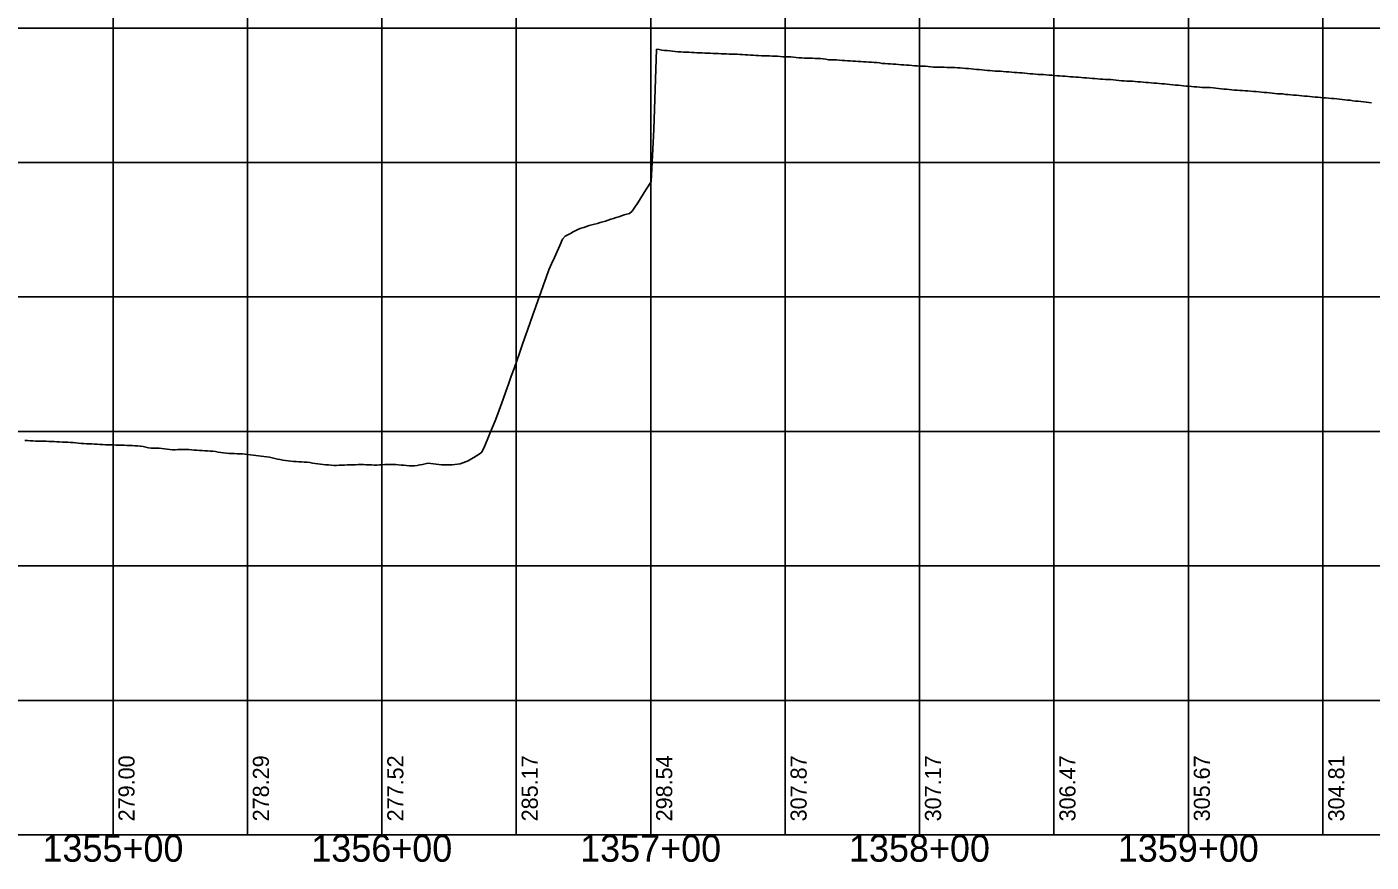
# Model space of a CAD drawing. Extents: x -90830 to 2015517, y -20856 to 836331.
# Drawn here: x 5291 to 5791, y 33641 to 33952 of the extents above; entities that cross this region are included whole.
import ezdxf

# ---------------------------------------------------------------- set-up
doc = ezdxf.new("R2010")
doc.units = 0
for name, color, linetype in [('Level 1', 7, 'Continuous'), ('RD_DDB_Profile_EX', 7, 'Continuous'), ('RD_DDB_StaTX', 7, 'Continuous'), ('RD_DDB_StripGrade', 7, 'Continuous'), ('RD_GPK_Profile_Cell', 7, 'Continuous')]:
    doc.layers.add(name, color=color, linetype=linetype)

msp = doc.modelspace()

# ---------------------------------------------------------------- linework, layer by layer
at = {"layer": 'Level 1'}
for p, q in [((5323.46, 34151.28), (5323.46, 33651.28)), ((5373.46, 34151.28), (5373.46, 33651.28)), ((5423.46, 34151.28), (5423.46, 33651.28)), ((5473.46, 34151.28), (5473.46, 33651.28)), ((5523.46, 34151.28), (5523.46, 33651.28)), ((5573.46, 34151.28), (5573.46, 33651.28)), ((5623.46, 34151.28), (5623.46, 33651.28)), ((5673.46, 34151.28), (5673.46, 33651.28)), ((5723.46, 34151.28), (5723.46, 33651.28)), ((5773.46, 34151.28), (5773.46, 33651.28)), ((4823.46, 33951.28), (6423.46, 33951.28)), ((4823.46, 33901.28), (6423.46, 33901.28)), ((4823.46, 33851.28), (6423.46, 33851.28)), ((4823.46, 33801.28), (6423.46, 33801.28)), ((4823.46, 33751.28), (6423.46, 33751.28)), ((4823.46, 33701.28), (6423.46, 33701.28)), ((4823.46, 33651.28), (6423.46, 33651.28))]:
    msp.add_line(p, q, dxfattribs=at)
at = {"layer": 'RD_DDB_Profile_EX'}
for points in [[(5484.61, 33858.58), (5485.61, 33861.39), (5486.61, 33863.66), (5487.61, 33865.93), (5488.61, 33868.2), (5489.61, 33870.47), (5490.61, 33872.74), (5491.61, 33873.84), (5492.61, 33874.37), (5493.61, 33874.93), (5494.61, 33875.49), (5495.61, 33876.04), (5496.61, 33876.47), (5497.61, 33876.82), (5498.61, 33877.17), (5499.61, 33877.51), (5500.61, 33877.86), (5501.61, 33878.14), (5502.61, 33878.36), (5503.61, 33878.63), (5504.61, 33878.92), (5505.61, 33879.21), (5506.61, 33879.51), (5507.61, 33879.83), (5508.61, 33880.15), (5509.61, 33880.47), (5510.61, 33880.79), (5511.61, 33881.12), (5512.61, 33881.45), (5513.61, 33881.78), (5514.61, 33882.07), (5515.61, 33882.33), (5516.61, 33883.21), (5517.61, 33884.69), (5518.61, 33886.28), (5519.61, 33887.87), (5520.61, 33889.46), (5521.61, 33891.06), (5522.61, 33892.65), (5523.61, 33894.24), (5524.61, 33913.54), (5525.61, 33943.37), (5526.61, 33943.24), (5527.61, 33943.04), (5528.61, 33942.94), (5529.61, 33942.87), (5530.61, 33942.77), (5531.61, 33942.68), (5532.61, 33942.58), (5533.61, 33942.44), (5534.61, 33942.38), (5535.61, 33942.29), (5536.61, 33942.29), (5537.61, 33942.29), (5538.61, 33942.24), (5539.61, 33942.19), (5540.61, 33942.12), (5541.61, 33942.09), (5542.61, 33942.02), (5543.61, 33941.96), (5544.61, 33941.94), (5545.61, 33941.93), (5546.61, 33941.86), (5547.61, 33941.82), (5548.61, 33941.8), (5549.61, 33941.73), (5550.61, 33941.69), (5551.61, 33941.66), (5552.61, 33941.62), (5553.61, 33941.55), (5554.61, 33941.55), (5555.61, 33941.51), (5556.61, 33941.47), (5557.61, 33941.44), (5558.61, 33941.35), (5559.61, 33941.26), (5560.61, 33941.2), (5561.61, 33941.15), (5562.61, 33941.1), (5563.61, 33941.04), (5564.61, 33941), (5565.61, 33940.98), (5566.61, 33940.94), (5567.61, 33940.89), (5568.61, 33940.83), (5569.61, 33940.78), (5570.61, 33940.78), (5571.61, 33940.71), (5572.61, 33940.63), (5573.61, 33940.6), (5574.61, 33940.57), (5575.61, 33940.52), (5576.61, 33940.44), (5577.61, 33940.31), (5578.61, 33940.23), (5579.61, 33940.18), (5580.61, 33940.13), (5581.61, 33940.09), (5582.61, 33940.07), (5583.61, 33940.02), (5584.61, 33939.99)], [(5584.61, 33939.99), (5585.61, 33939.98), (5586.61, 33939.94), (5587.61, 33939.86), (5588.61, 33939.7), (5589.61, 33939.49), (5590.61, 33939.47), (5591.61, 33939.44), (5592.61, 33939.4), (5593.61, 33939.32), (5594.61, 33939.26), (5595.61, 33939.15), (5596.61, 33939.12), (5597.61, 33939.07), (5598.61, 33939.01), (5599.61, 33938.95), (5600.61, 33938.88), (5601.61, 33938.85), (5602.61, 33938.75), (5603.61, 33938.68), (5604.61, 33938.64), (5605.61, 33938.56), (5606.61, 33938.5), (5607.61, 33938.43), (5608.61, 33938.29), (5609.61, 33938.15), (5610.61, 33938.06), (5611.61, 33937.99), (5612.61, 33937.91), (5613.61, 33937.88), (5614.61, 33937.83), (5615.61, 33937.71), (5616.61, 33937.66), (5617.61, 33937.6), (5618.61, 33937.51), (5619.61, 33937.46), (5620.61, 33937.39), (5621.61, 33937.28), (5622.61, 33937.21), (5623.61, 33937.13), (5624.61, 33937.1), (5625.61, 33937.06), (5626.61, 33936.93), (5627.61, 33936.83), (5628.61, 33936.71), (5629.61, 33936.71), (5630.61, 33936.71), (5631.61, 33936.7), (5632.61, 33936.7), (5633.61, 33936.67), (5634.61, 33936.6), (5635.61, 33936.59), (5636.61, 33936.58), (5637.61, 33936.52), (5638.61, 33936.45), (5639.61, 33936.33), (5640.61, 33936.29), (5641.61, 33936.25), (5642.61, 33936.12), (5643.61, 33936.02), (5644.61, 33935.92), (5645.61, 33935.82), (5646.61, 33935.73), (5647.61, 33935.63), (5648.61, 33935.52), (5649.61, 33935.44), (5650.61, 33935.37), (5651.61, 33935.29), (5652.61, 33935.28), (5653.61, 33935.22), (5654.61, 33935.15), (5655.61, 33935.05), (5656.61, 33934.95), (5657.61, 33934.88), (5658.61, 33934.79), (5659.61, 33934.73), (5660.61, 33934.64), (5661.61, 33934.59), (5662.61, 33934.52), (5663.61, 33934.41), (5664.61, 33934.31), (5665.61, 33934.23), (5666.61, 33934.13), (5667.61, 33934.06), (5668.61, 33934.01), (5669.61, 33933.95), (5670.61, 33933.85), (5671.61, 33933.77), (5672.61, 33933.71), (5673.61, 33933.62), (5674.61, 33933.54), (5675.61, 33933.52), (5676.61, 33933.43), (5677.61, 33933.37), (5678.61, 33933.27), (5679.61, 33933.18), (5680.61, 33933.12), (5681.61, 33933.04), (5682.61, 33933.02), (5683.61, 33932.92), (5684.61, 33932.82)], [(5684.61, 33932.82), (5685.61, 33932.72), (5686.61, 33932.62), (5687.61, 33932.53), (5688.61, 33932.47), (5689.61, 33932.36), (5690.61, 33932.28), (5691.61, 33932.23), (5692.61, 33932.18), (5693.61, 33932.16), (5694.61, 33932.11), (5695.61, 33932.03), (5696.61, 33931.87), (5697.61, 33931.81), (5698.61, 33931.71), (5699.61, 33931.63), (5700.61, 33931.58), (5701.61, 33931.53), (5702.61, 33931.47), (5703.61, 33931.38), (5704.61, 33931.33), (5705.61, 33931.27), (5706.61, 33931.17), (5707.61, 33931.08), (5708.61, 33930.99), (5709.61, 33930.93), (5710.61, 33930.83), (5711.61, 33930.74), (5712.61, 33930.64), (5713.61, 33930.55), (5714.61, 33930.48), (5715.61, 33930.39), (5716.61, 33930.33), (5717.61, 33930.22), (5718.61, 33930.08), (5719.61, 33929.98), (5720.61, 33929.89), (5721.61, 33929.83), (5722.61, 33929.72), (5723.61, 33929.62), (5724.61, 33929.53), (5725.61, 33929.46), (5726.61, 33929.37), (5727.61, 33929.28), (5728.61, 33929.23), (5729.61, 33929.19), (5730.61, 33929.19), (5731.61, 33929.13), (5732.61, 33929.03), (5733.61, 33928.92), (5734.61, 33928.8), (5735.61, 33928.73), (5736.61, 33928.6), (5737.61, 33928.54), (5738.61, 33928.45), (5739.61, 33928.33), (5740.61, 33928.2), (5741.61, 33928.15), (5742.61, 33928.1), (5743.61, 33928.05), (5744.61, 33927.99), (5745.61, 33927.89), (5746.61, 33927.78), (5747.61, 33927.69), (5748.61, 33927.63), (5749.61, 33927.53), (5750.61, 33927.43), (5751.61, 33927.33), (5752.61, 33927.27), (5753.61, 33927.16), (5754.61, 33927.07), (5755.61, 33926.96), (5756.61, 33926.87), (5757.61, 33926.82), (5758.61, 33926.76), (5759.61, 33926.62), (5760.61, 33926.53), (5761.61, 33926.43), (5762.61, 33926.34), (5763.61, 33926.27), (5764.61, 33926.15), (5765.61, 33926.08), (5766.61, 33925.99), (5767.61, 33925.92), (5768.61, 33925.78), (5769.61, 33925.68), (5770.61, 33925.59), (5771.61, 33925.52), (5772.61, 33925.4), (5773.61, 33925.34), (5774.61, 33925.28), (5775.61, 33925.23), (5776.61, 33925.12), (5777.61, 33925.02), (5778.61, 33924.92), (5779.61, 33924.81), (5780.61, 33924.71), (5781.61, 33924.61), (5782.61, 33924.52), (5783.61, 33924.44), (5784.61, 33924.26)], [(5784.61, 33924.26), (5785.61, 33924.15), (5786.61, 33924.06), (5787.61, 33923.99), (5788.61, 33923.9), (5789.61, 33923.77), (5790.61, 33923.6), (5791.61, 33923.47)], [(5384.61, 33791.01), (5385.61, 33790.8), (5386.61, 33790.64), (5387.61, 33790.51), (5388.61, 33790.39), (5389.61, 33790.27), (5390.61, 33790.16), (5391.61, 33790.07), (5392.61, 33790), (5393.61, 33789.94), (5394.61, 33789.88), (5395.61, 33789.83), (5396.61, 33789.68), (5397.61, 33789.52), (5398.61, 33789.37), (5399.61, 33789.22), (5400.61, 33789.08), (5401.61, 33788.98), (5402.61, 33788.89), (5403.61, 33788.81), (5404.61, 33788.72), (5405.61, 33788.64), (5406.61, 33788.65), (5407.61, 33788.7), (5408.61, 33788.74), (5409.61, 33788.79), (5410.61, 33788.84), (5411.61, 33788.86), (5412.61, 33788.87), (5413.61, 33788.9), (5414.61, 33788.93), (5415.61, 33788.95), (5416.61, 33788.93), (5417.61, 33788.9), (5418.61, 33788.85), (5419.61, 33788.81), (5420.61, 33788.77), (5421.61, 33788.79), (5422.61, 33788.82), (5423.61, 33788.88), (5424.61, 33788.93), (5425.61, 33788.99), (5426.61, 33788.99), (5427.61, 33788.98), (5428.61, 33788.93), (5429.61, 33788.86), (5430.61, 33788.79), (5431.61, 33788.69), (5432.61, 33788.58), (5433.61, 33788.51), (5434.61, 33788.49), (5435.61, 33788.48), (5436.61, 33788.63), (5437.61, 33788.82), (5438.61, 33789.02), (5439.61, 33789.23), (5440.61, 33789.43), (5441.61, 33789.38), (5442.61, 33789.25), (5443.61, 33789.11), (5444.61, 33788.98), (5445.61, 33788.85), (5446.61, 33788.83), (5447.61, 33788.84), (5448.61, 33788.86), (5449.61, 33788.91), (5450.61, 33788.99), (5451.61, 33789.1), (5452.61, 33789.24), (5453.61, 33789.62), (5454.61, 33790), (5455.61, 33790.37), (5456.61, 33790.94), (5457.61, 33791.56), (5458.61, 33792.19), (5459.61, 33792.82), (5460.61, 33793.62), (5461.61, 33795.62), (5462.61, 33798.06), (5463.61, 33800.49), (5464.61, 33802.92), (5465.61, 33805.19), (5466.61, 33807.79), (5467.61, 33810.56), (5468.61, 33813.34), (5469.61, 33816.11), (5470.61, 33818.9), (5471.61, 33821.78), (5472.61, 33824.66), (5473.61, 33827.54), (5474.61, 33830.43), (5475.61, 33833.31), (5476.61, 33836.16), (5477.61, 33838.97), (5478.61, 33841.78), (5479.61, 33844.58), (5480.61, 33847.39), (5481.61, 33850.18), (5482.61, 33852.98), (5483.61, 33855.78), (5484.61, 33858.58)], [(5290.61, 33797.9), (5291.61, 33797.85), (5292.61, 33797.8), (5293.61, 33797.75), (5294.61, 33797.71), (5295.61, 33797.68), (5296.61, 33797.66), (5297.61, 33797.63), (5298.61, 33797.61), (5299.61, 33797.58), (5300.61, 33797.56), (5301.61, 33797.52), (5302.61, 33797.47), (5303.61, 33797.41), (5304.61, 33797.35), (5305.61, 33797.29), (5306.61, 33797.23), (5307.61, 33797.18), (5308.61, 33797.12), (5309.61, 33797.07), (5310.61, 33796.91), (5311.61, 33796.85), (5312.61, 33796.79), (5313.61, 33796.73), (5314.61, 33796.68), (5315.61, 33796.62), (5316.61, 33796.56), (5317.61, 33796.5), (5318.61, 33796.45), (5319.61, 33796.39), (5320.61, 33796.35), (5321.61, 33796.33), (5322.61, 33796.32), (5323.61, 33796.25), (5324.61, 33796.21), (5325.61, 33796.19), (5326.61, 33796.17), (5327.61, 33796.14), (5328.61, 33796.09), (5329.61, 33796.04), (5330.61, 33795.99), (5331.61, 33795.94), (5332.61, 33795.89), (5333.61, 33795.84), (5334.61, 33795.66), (5335.61, 33795.44), (5336.61, 33795.22), (5337.61, 33795.07), (5338.61, 33795.05), (5339.61, 33795.03), (5340.61, 33795.02), (5341.61, 33794.93), (5342.61, 33794.82), (5343.61, 33794.7), (5344.61, 33794.59), (5345.61, 33794.47), (5346.61, 33794.5), (5347.61, 33794.54), (5348.61, 33794.57), (5349.61, 33794.59), (5350.61, 33794.62), (5351.61, 33794.54), (5352.61, 33794.45), (5353.61, 33794.36), (5354.61, 33794.28), (5355.61, 33794.2), (5356.61, 33794.13), (5357.61, 33794.07), (5358.61, 33794.02), (5359.61, 33793.97), (5360.61, 33793.91), (5361.61, 33793.79), (5362.61, 33793.63), (5363.61, 33793.47), (5364.61, 33793.31), (5365.61, 33793.15), (5366.61, 33793.08), (5367.61, 33793.05), (5368.61, 33793.03), (5369.61, 33793.01), (5370.61, 33792.99), (5371.61, 33792.9), (5372.61, 33792.8), (5373.61, 33792.7), (5374.61, 33792.6), (5375.61, 33792.5), (5376.61, 33792.38), (5377.61, 33792.25), (5378.61, 33792.12), (5379.61, 33791.99), (5380.61, 33791.85), (5381.61, 33791.66), (5382.61, 33791.45), (5383.61, 33791.23), (5384.61, 33791.01)]]:
    msp.add_lwpolyline(points, dxfattribs=at)
at = {"layer": 'RD_GPK_Profile_Cell'}
msp.add_line((4884.61, 33651.28), (7384.61, 33651.28), dxfattribs=at)

# ---------------------------------------------------------------- texts
at = {"layer": 'RD_DDB_StaTX'}
for s, p in [('1355+00', (5297.21, 33641.28)), ('1356+00', (5397.21, 33641.28)), ('1357+00', (5497.21, 33641.28)), ('1358+00', (5597.21, 33641.28)), ('1359+00', (5697.21, 33641.28))]:
    msp.add_text(s, height=10, dxfattribs=at).set_placement(p)
at = {"layer": 'RD_DDB_StripGrade'}
for s, p in [('279.00', (5331.46, 33656.28)), ('278.29', (5381.46, 33656.28)), ('277.52', (5431.46, 33656.28)), ('285.17', (5481.46, 33656.28)), ('298.54', (5531.46, 33656.28)), ('307.87', (5581.46, 33656.28)), ('307.17', (5631.46, 33656.28)), ('306.47', (5681.46, 33656.28)), ('305.67', (5731.46, 33656.28)), ('304.81', (5781.46, 33656.28))]:
    msp.add_text(s, height=6, rotation=90, dxfattribs=at).set_placement(p)

doc.saveas('drawing.dxf')
